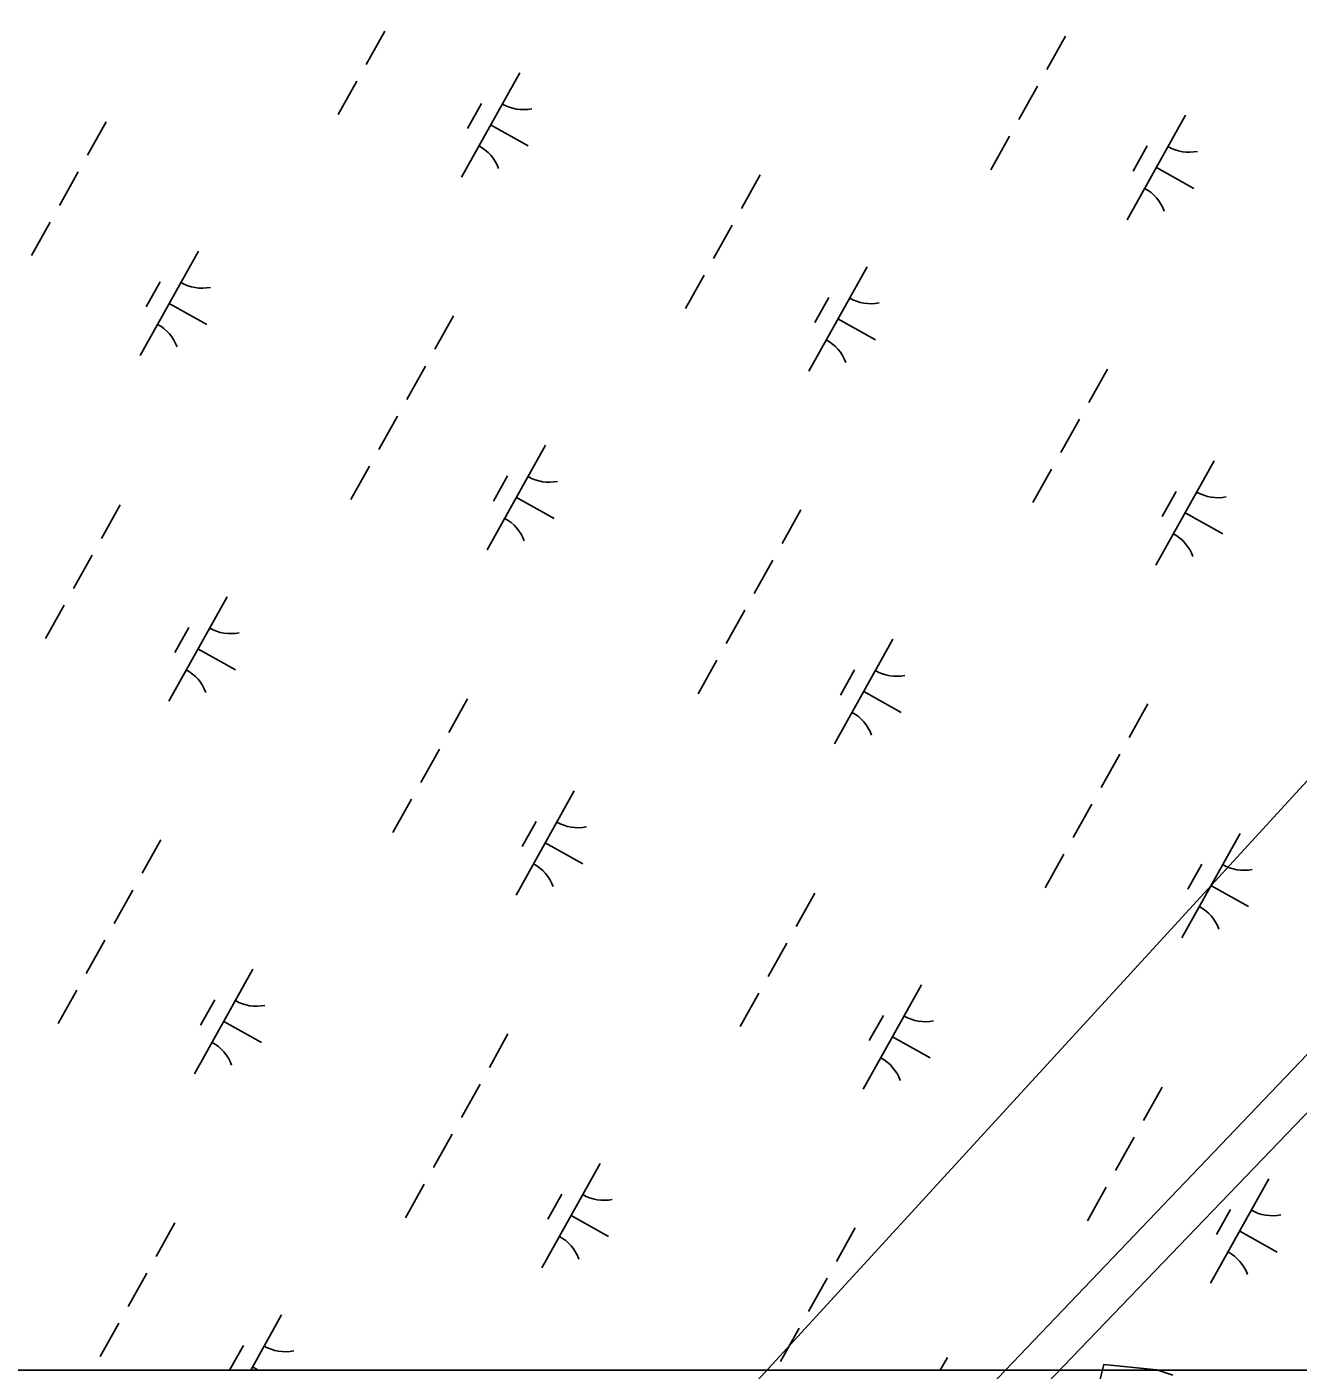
# Model space of a CAD drawing. Extents: x 3923531 to 3943530, y 207391 to 229799.
# Drawn here: x 3928644 to 3929175, y 213200 to 213761 of the extents above; entities that cross this region are included whole.
import ezdxf

# ---------------------------------------------------------------- set-up
doc = ezdxf.new("R2010")
doc.units = 0
for name, color, linetype in [('V-TOPO-SHOR', 7, 'Continuous'), ('V-UTIL-LINE', 7, 'Continuous'), ('V-WETL-SWMP', 7, 'Continuous')]:
    doc.layers.add(name, color=color, linetype=linetype)

msp = doc.modelspace()

# ---------------------------------------------------------------- linework, layer by layer
at = {"layer": 'V-TOPO-SHOR'}
msp.add_lwpolyline([(3929122.87, 213197.64), (3929116.22, 213199.86), (3929094.02, 213202.08), (3929091.8, 213193.2)], dxfattribs=at)
at = {"layer": 'V-UTIL-LINE'}
for points in [[(3936636.37, 224015.9), (3936525.62, 224056.17), (3935321.28, 220766.16), (3935347.69, 220401.84), (3934871.29, 219561.15), (3934439.51, 219247.4), (3932085.86, 216616.76), (3928247.61, 212430.32)], [(3934948.13, 219998.51), (3933937.95, 218403.55), (3930512.92, 214727.55), (3928293.59, 212405.31)], [(3928303.68, 212396.77), (3930529.58, 214712.48), (3934263.4, 218684.83), (3934306.77, 218941.79), (3934562.09, 219352.8), (3934805.1, 219208.23)]]:
    msp.add_lwpolyline(points, dxfattribs=at)
at = {"layer": 'V-WETL-SWMP'}
for p, q in [((3928793.41, 213759.64), (3928785.61, 213745.67)), ((3929077.95, 213757.55), (3929070.15, 213743.59)), ((3928781.7, 213738.69), (3928773.9, 213724.72)), ((3928849.79, 213742.22), (3928825.41, 213698.57)), ((3929066.25, 213736.6), (3929058.44, 213722.63)), ((3928833.79, 213729.4), (3928827.94, 213718.92)), ((3928676.84, 213721.67), (3928669.03, 213707.7)), ((3928837.6, 213720.4), (3928853.31, 213711.62)), ((3929128.21, 213724.41), (3929103.82, 213680.76)), ((3929054.54, 213715.65), (3929046.74, 213701.68)), ((3929112.2, 213711.59), (3929106.35, 213701.11)), ((3928665.13, 213700.72), (3928657.33, 213686.75)), ((3928950.33, 213699.47), (3928942.52, 213685.5)), ((3929116.01, 213702.59), (3929131.73, 213693.81)), ((3928653.43, 213679.77), (3928645.62, 213665.8)), ((3928938.62, 213678.51), (3928930.82, 213664.55)), ((3928715.39, 213667.58), (3928691, 213623.93)), ((3928995.01, 213661.1), (3928970.62, 213617.45)), ((3928699.38, 213654.75), (3928693.53, 213644.28)), ((3928926.92, 213657.56), (3928919.11, 213643.59)), ((3928979, 213648.28), (3928973.15, 213637.8)), ((3928703.19, 213645.75), (3928718.91, 213636.97)), ((3928822.05, 213640.55), (3928814.25, 213626.58)), ((3928982.81, 213639.28), (3928998.53, 213630.5)), ((3928810.35, 213619.59), (3928802.54, 213605.63)), ((3929095.54, 213618.34), (3929087.74, 213604.37)), ((3928798.64, 213598.64), (3928790.84, 213584.67)), ((3929083.84, 213597.39), (3929076.03, 213583.42)), ((3928860.6, 213586.45), (3928836.21, 213542.8)), ((3929140.22, 213579.98), (3929115.83, 213536.33)), ((3928786.94, 213577.69), (3928779.13, 213563.72)), ((3929072.13, 213576.44), (3929064.33, 213562.47)), ((3928844.6, 213573.63), (3928838.75, 213563.15)), ((3928848.41, 213564.63), (3928864.12, 213555.85)), ((3929124.22, 213567.15), (3929118.37, 213556.68)), ((3928682.72, 213561.51), (3928674.92, 213547.54)), ((3928967.26, 213559.42), (3928959.46, 213545.45)), ((3929128.03, 213558.15), (3929143.74, 213549.37)), ((3928671.02, 213540.55), (3928663.21, 213526.59)), ((3928955.56, 213538.47), (3928947.76, 213524.5)), ((3928659.31, 213519.6), (3928651.51, 213505.63)), ((3928727.4, 213523.14), (3928703.01, 213479.49)), ((3928943.85, 213517.52), (3928936.05, 213503.55)), ((3928711.4, 213510.32), (3928705.55, 213499.84)), ((3928715.21, 213501.32), (3928730.92, 213492.54)), ((3929005.81, 213505.33), (3928981.43, 213461.68)), ((3928932.15, 213496.57), (3928924.35, 213482.6)), ((3928989.81, 213492.51), (3928983.96, 213482.03)), ((3928827.94, 213480.38), (3928820.13, 213466.41)), ((3928993.62, 213483.5), (3929009.34, 213474.73)), ((3929112.48, 213478.3), (3929104.67, 213464.33)), ((3928816.23, 213459.43), (3928808.43, 213445.46)), ((3929100.77, 213457.35), (3929092.97, 213443.38)), ((3928872.61, 213442.02), (3928848.23, 213398.37)), ((3928804.53, 213438.48), (3928796.72, 213424.51)), ((3929089.07, 213436.39), (3929081.26, 213422.43)), ((3928856.61, 213429.19), (3928850.76, 213418.72)), ((3929151.03, 213424.21), (3929126.64, 213380.55)), ((3928699.66, 213421.46), (3928691.85, 213407.49)), ((3928860.42, 213420.19), (3928876.13, 213411.41)), ((3929077.36, 213415.44), (3929069.56, 213401.47)), ((3929135.03, 213411.38), (3929129.17, 213400.9)), ((3928687.95, 213400.51), (3928680.15, 213386.54)), ((3929138.84, 213402.38), (3929154.55, 213393.6)), ((3928973.15, 213399.26), (3928965.35, 213385.29)), ((3928676.25, 213379.56), (3928668.44, 213365.59)), ((3928961.44, 213378.31), (3928953.64, 213364.34)), ((3928738.21, 213367.37), (3928713.82, 213323.72)), ((3929017.83, 213360.89), (3928993.44, 213317.24)), ((3928664.54, 213358.61), (3928656.74, 213344.64)), ((3928949.74, 213357.35), (3928941.94, 213343.39)), ((3928722.21, 213354.55), (3928716.35, 213344.07)), ((3928726.02, 213345.54), (3928741.73, 213336.77)), ((3929001.83, 213348.07), (3928995.97, 213337.59)), ((3928844.87, 213340.34), (3928837.07, 213326.37)), ((3929005.63, 213339.07), (3929021.35, 213330.29)), ((3928833.17, 213319.39), (3928825.36, 213305.42)), ((3929118.36, 213318.13), (3929110.56, 213304.17)), ((3928821.46, 213298.43), (3928813.66, 213284.47)), ((3929106.66, 213297.18), (3929098.85, 213283.21)), ((3928883.42, 213286.24), (3928859.04, 213242.59)), ((3928809.76, 213277.48), (3928801.95, 213263.51)), ((3929163.04, 213279.77), (3929138.66, 213236.12)), ((3928867.42, 213273.42), (3928861.57, 213262.94)), ((3929094.95, 213276.23), (3929087.15, 213262.26)), ((3929147.04, 213266.94), (3929141.19, 213256.47)), ((3928705.54, 213261.3), (3928697.74, 213247.33)), ((3928871.23, 213264.42), (3928886.94, 213255.64)), ((3928990.09, 213259.21), (3928982.28, 213245.25)), ((3929150.85, 213257.94), (3929166.56, 213249.16)), ((3928693.84, 213240.35), (3928686.03, 213226.38)), ((3928978.38, 213238.26), (3928970.58, 213224.29)), ((3928750.22, 213222.93), (3928737.29, 213199.78)), ((3928682.13, 213219.39), (3928674.33, 213205.43)), ((3928966.68, 213217.31), (3928958.87, 213203.34)), ((3928734.22, 213210.11), (3928728.45, 213199.78)), ((3929028.64, 213205.12), (3929025.65, 213199.78)), ((3928460.23, 213199.78), (3929466.31, 213199.78)), ((3928738.03, 213201.11), (3928740.4, 213199.78))]:
    msp.add_line(p, q, dxfattribs=at)
for centre, start, end in [((3928851.28, 213744.4), 240.0381, 281.5817), ((3928824.34, 213696.17), 20.0381, 61.5817), ((3929129.69, 213726.59), 240.0381, 281.5817), ((3929102.75, 213678.36), 20.0381, 61.5817), ((3928716.87, 213669.75), 240.0381, 281.5817), ((3928996.49, 213663.27), 240.0381, 281.5817), ((3928689.93, 213621.52), 20.0381, 61.5817), ((3928969.55, 213615.05), 20.0381, 61.5817), ((3928862.09, 213588.63), 240.0381, 281.5817), ((3929141.71, 213582.15), 240.0381, 281.5817), ((3928835.14, 213540.4), 20.0381, 61.5817), ((3929114.76, 213533.92), 20.0381, 61.5817), ((3928728.89, 213525.31), 240.0381, 281.5817), ((3928701.94, 213477.09), 20.0381, 61.5817), ((3929007.3, 213507.5), 240.0381, 281.5817), ((3928980.36, 213459.27), 20.0381, 61.5817), ((3928874.1, 213444.19), 240.0381, 281.5817), ((3928847.16, 213395.96), 20.0381, 61.5817), ((3929152.51, 213426.38), 240.0381, 281.5817), ((3929125.57, 213378.15), 20.0381, 61.5817), ((3928739.69, 213369.54), 240.0381, 281.5817), ((3929019.31, 213363.06), 240.0381, 281.5817), ((3928712.75, 213321.31), 20.0381, 61.5817), ((3928992.37, 213314.84), 20.0381, 61.5817), ((3928884.91, 213288.42), 240.0381, 281.5817), ((3929164.53, 213281.94), 240.0381, 281.5817), ((3928857.96, 213240.19), 20.0381, 61.5817), ((3929137.58, 213233.71), 20.0381, 61.5817), ((3928751.71, 213225.1), 240.0381, 281.5817)]:
    msp.add_arc(centre, 17.62, start, end, dxfattribs=at)

doc.saveas('drawing.dxf')
